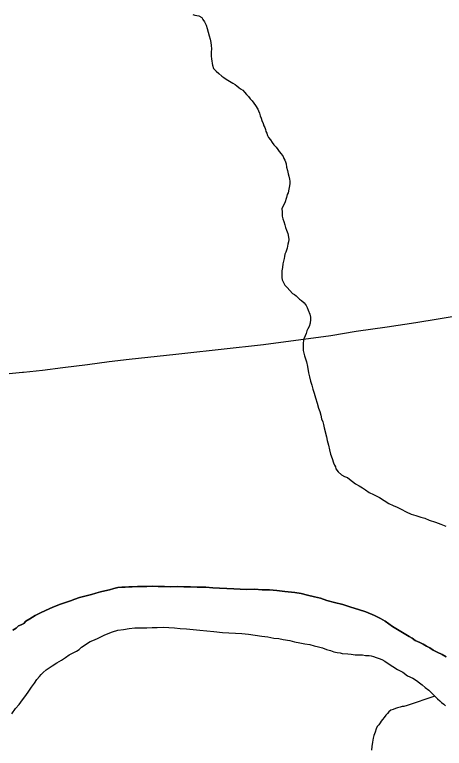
# Model space of a CAD drawing. Extents: x 2.1 to 73.9, y 4 to 26.
# Drawn here: x 46.6437 to 46.8784, y 22.7536 to 23.1544 of the extents above; entities that cross this region are included whole.
import ezdxf

# ---------------------------------------------------------------- set-up
doc = ezdxf.new("R2010")
doc.units = 0
for name, color, linetype in [('GM_X_Major_River', 7, 'Continuous'), ('GM_X_Minor_River', 7, 'Continuous'), ('GM_X_Township_Road', 7, 'Continuous')]:
    doc.layers.add(name, color=color, linetype=linetype)

msp = doc.modelspace()

# ---------------------------------------------------------------- linework, layer by layer
at = {"layer": 'GM_X_Major_River'}
for points in [[(46.86684, 22.81041), (46.86496, 22.81141), (46.86252, 22.81242), (46.86085, 22.81379), (46.85916, 22.8146), (46.85729, 22.81578), (46.8556, 22.81678), (46.84999, 22.82015), (46.84812, 22.82153), (46.84607, 22.8231), (46.84345, 22.82449), (46.84026, 22.82609), (46.83556, 22.82811), (46.83142, 22.82936), (46.82727, 22.83079), (46.82294, 22.83223), (46.81841, 22.8333), (46.81426, 22.83435), (46.81068, 22.83559), (46.80747, 22.83643), (46.80369, 22.83728), (46.80011, 22.83813), (46.7967, 22.83879), (46.79121, 22.83931), (46.78685, 22.8398), (46.78287, 22.84009), (46.77889, 22.84019), (46.77471, 22.84049), (46.77053, 22.84041), (46.76693, 22.8405), (46.76333, 22.84078), (46.75953, 22.84088), (46.75555, 22.84117), (46.75194, 22.84126), (46.74815, 22.84155), (46.7434, 22.84167), (46.7398, 22.84176), (46.73619, 22.84185), (46.73239, 22.84195), (46.72897, 22.84185), (46.72556, 22.84193), (46.72214, 22.84202), (46.71891, 22.8421), (46.71587, 22.84199), (46.71321, 22.84206), (46.71074, 22.84193), (46.70789, 22.84181), (46.70599, 22.84186), (46.70409, 22.84172), (46.70219, 22.84158), (46.70009, 22.84144), (46.6978, 22.84093), (46.6955, 22.84023), (46.69302, 22.83972), (46.69054, 22.83903), (46.68805, 22.83833), (46.68575, 22.83763), (46.67906, 22.8359), (46.67657, 22.83502), (46.67427, 22.83412), (46.67197, 22.83342), (46.66872, 22.83237), (46.6645, 22.83077), (46.66065, 22.82896), (46.65777, 22.82752), (46.65488, 22.82607), (46.65199, 22.82425), (46.64987, 22.82297), (46.6487, 22.82186), (46.64735, 22.82114), (46.64582, 22.82042), (46.64446, 22.81931), (46.64272, 22.81822)], [(46.64272, 22.81822), (46.64446, 22.81931), (46.64582, 22.82042), (46.64735, 22.82114), (46.6487, 22.82186), (46.64987, 22.82297), (46.65199, 22.82425), (46.65488, 22.82607), (46.65777, 22.82752), (46.66065, 22.82896), (46.6645, 22.83077), (46.66872, 22.83237), (46.67197, 22.83342), (46.67427, 22.83412), (46.67657, 22.83502), (46.67906, 22.8359), (46.68575, 22.83763), (46.68805, 22.83833), (46.69054, 22.83903), (46.69302, 22.83972), (46.6955, 22.84023), (46.6978, 22.84093), (46.70009, 22.84144), (46.70219, 22.84158), (46.70409, 22.84172), (46.70599, 22.84186), (46.70789, 22.84181), (46.71074, 22.84193), (46.71321, 22.84206), (46.71587, 22.84199), (46.71891, 22.8421), (46.72214, 22.84202), (46.72556, 22.84193), (46.72897, 22.84185), (46.73239, 22.84195), (46.73619, 22.84185), (46.7398, 22.84176), (46.7434, 22.84167), (46.74815, 22.84155), (46.75194, 22.84126), (46.75555, 22.84117), (46.75953, 22.84088), (46.76333, 22.84078), (46.76693, 22.8405), (46.77053, 22.84041), (46.77471, 22.84049), (46.77889, 22.84019), (46.78287, 22.84009), (46.78685, 22.8398), (46.79121, 22.83931), (46.7967, 22.83879), (46.80011, 22.83813), (46.80369, 22.83728), (46.80747, 22.83643), (46.81068, 22.83559), (46.81426, 22.83435), (46.81841, 22.8333), (46.82294, 22.83223), (46.82727, 22.83079), (46.83142, 22.82936), (46.83556, 22.82811), (46.84026, 22.82609), (46.84345, 22.82449), (46.84607, 22.8231), (46.84812, 22.82153), (46.84999, 22.82015), (46.8556, 22.81678), (46.85729, 22.81578), (46.85916, 22.8146), (46.86085, 22.81379), (46.86252, 22.81242), (46.86496, 22.81141), (46.86684, 22.81041)], [(46.64215, 22.77247), (46.64412, 22.77527), (46.64626, 22.77749), (46.64804, 22.7801), (46.64981, 22.78253), (46.65138, 22.78477), (46.65296, 22.787), (46.65453, 22.78924), (46.65591, 22.79111), (46.65728, 22.79278), (46.65826, 22.79389), (46.65924, 22.79501), (46.66098, 22.79648), (46.66427, 22.79868), (46.66678, 22.80032), (46.66928, 22.80178), (46.67141, 22.80324), (46.67353, 22.80471), (46.67565, 22.8058), (46.67757, 22.8067), (46.67892, 22.80761), (46.68029, 22.80891), (46.68492, 22.81202), (46.68741, 22.8129), (46.68934, 22.8138), (46.69087, 22.81452), (46.6926, 22.81543), (46.69472, 22.81632), (46.69721, 22.81721), (46.70008, 22.81809), (46.70313, 22.81858), (46.70618, 22.81907), (46.70942, 22.81937), (46.71227, 22.81948), (46.71588, 22.81939), (46.71873, 22.81951), (46.72158, 22.81963), (46.72481, 22.81973), (46.72785, 22.81966), (46.73107, 22.81938), (46.7341, 22.81912), (46.73751, 22.81884), (46.74112, 22.81856), (46.7449, 22.81808), (46.74869, 22.8178), (46.75248, 22.81732), (46.75722, 22.81682), (46.76063, 22.81673), (46.76424, 22.81645), (46.76784, 22.81636), (46.77144, 22.81589), (46.77504, 22.81542), (46.77863, 22.81494), (46.78204, 22.81448), (46.78525, 22.81383), (46.78791, 22.81357), (46.79036, 22.81312), (46.79396, 22.81246), (46.7966, 22.81183), (46.79943, 22.81119), (46.80227, 22.81073), (46.80492, 22.81029), (46.80737, 22.80965), (46.80963, 22.80903), (46.8119, 22.8084), (46.81397, 22.80759), (46.81623, 22.80696), (46.81811, 22.80634), (46.81981, 22.80592), (46.82152, 22.80568), (46.82265, 22.80547), (46.82568, 22.8052), (46.82758, 22.80496), (46.82966, 22.80472), (46.83175, 22.80466), (46.83365, 22.80462), (46.83535, 22.80438), (46.83725, 22.80433), (46.83838, 22.80411), (46.8397, 22.8037), (46.84121, 22.80328), (46.84271, 22.80268), (46.84422, 22.80207), (46.84591, 22.80126), (46.84777, 22.79989), (46.8502, 22.79831), (46.85282, 22.79672), (46.85563, 22.79513), (46.85824, 22.79316), (46.86125, 22.79195), (46.86311, 22.79057), (46.86479, 22.78939), (46.86628, 22.78821), (46.86796, 22.78684)], [(46.64215, 22.77247), (46.64412, 22.77527), (46.64626, 22.77749), (46.64804, 22.7801), (46.64981, 22.78253), (46.65138, 22.78477), (46.65296, 22.787), (46.65453, 22.78924), (46.65591, 22.79111), (46.65728, 22.79278), (46.65826, 22.79389), (46.65924, 22.79501), (46.66098, 22.79648), (46.66427, 22.79868), (46.66678, 22.80032), (46.66928, 22.80178), (46.67141, 22.80324), (46.67353, 22.80471), (46.67565, 22.8058), (46.67757, 22.8067), (46.67892, 22.80761), (46.68029, 22.80891), (46.68492, 22.81202), (46.68741, 22.8129), (46.68934, 22.8138), (46.69087, 22.81452), (46.6926, 22.81543), (46.69472, 22.81632), (46.69721, 22.81721), (46.70008, 22.81809), (46.70313, 22.81858), (46.70618, 22.81907), (46.70942, 22.81937), (46.71227, 22.81948), (46.71588, 22.81939), (46.71873, 22.81951), (46.72158, 22.81963), (46.72481, 22.81973), (46.72785, 22.81966), (46.73107, 22.81938), (46.7341, 22.81912), (46.73751, 22.81884), (46.74112, 22.81856), (46.7449, 22.81808), (46.74869, 22.8178), (46.75248, 22.81732), (46.75722, 22.81682), (46.76063, 22.81673), (46.76424, 22.81645), (46.76784, 22.81636), (46.77144, 22.81589), (46.77504, 22.81542), (46.77863, 22.81494), (46.78204, 22.81448), (46.78525, 22.81383), (46.78791, 22.81357), (46.79036, 22.81312), (46.79396, 22.81246), (46.7966, 22.81183), (46.79943, 22.81119), (46.80227, 22.81073), (46.80492, 22.81029), (46.80737, 22.80965), (46.80963, 22.80903), (46.8119, 22.8084), (46.81397, 22.80759), (46.81623, 22.80696), (46.81811, 22.80634), (46.81981, 22.80592), (46.82152, 22.80568), (46.82265, 22.80547), (46.82568, 22.8052), (46.82758, 22.80496), (46.82966, 22.80472), (46.83175, 22.80466), (46.83365, 22.80462), (46.83535, 22.80438), (46.83725, 22.80433), (46.83838, 22.80411), (46.8397, 22.8037), (46.84121, 22.80328), (46.84271, 22.80268), (46.84422, 22.80207), (46.84591, 22.80126), (46.84777, 22.79989), (46.8502, 22.79831), (46.85282, 22.79672), (46.85563, 22.79513), (46.85824, 22.79316), (46.86125, 22.79195), (46.86311, 22.79057), (46.86479, 22.78939), (46.86628, 22.78821), (46.86796, 22.78684)], [(46.87939, 22.80364), (46.87715, 22.80483), (46.87452, 22.80604), (46.87227, 22.80724), (46.8704, 22.80842), (46.86871, 22.80942), (46.86684, 22.81041)], [(46.86684, 22.81041), (46.86871, 22.80942), (46.8704, 22.80842), (46.87227, 22.80724), (46.87452, 22.80604), (46.87715, 22.80483), (46.87939, 22.80364)], [(46.86796, 22.78684), (46.86982, 22.78527), (46.87149, 22.78371), (46.87316, 22.78215), (46.87464, 22.78059), (46.87594, 22.77961), (46.87687, 22.77864), (46.87817, 22.77765), (46.8791, 22.77687)], [(46.86796, 22.78684), (46.86982, 22.78527), (46.87149, 22.78371), (46.87316, 22.78215), (46.87464, 22.78059), (46.87594, 22.77961), (46.87687, 22.77864), (46.87817, 22.77765), (46.8791, 22.77687)]]:
    msp.add_lwpolyline(points, dxfattribs=at)
at = {"layer": 'GM_X_Minor_River'}
for points in [[(46.74099, 23.15447), (46.74212, 23.15425), (46.74325, 23.15404), (46.74439, 23.15382), (46.74588, 23.15283), (46.74643, 23.15187), (46.74734, 23.15051), (46.74825, 23.14878), (46.74877, 23.14687), (46.74948, 23.14495), (46.75, 23.14285), (46.75053, 23.14113), (46.75086, 23.13922), (46.75101, 23.13751), (46.75115, 23.1358), (46.75111, 23.1339), (46.75106, 23.132), (46.7512, 23.1301), (46.75137, 23.12914), (46.75152, 23.12781), (46.75169, 23.12686), (46.7524, 23.12494), (46.7537, 23.12358), (46.75518, 23.12221), (46.75686, 23.12084), (46.75798, 23.12005), (46.75929, 23.11926), (46.76284, 23.11708), (46.76415, 23.11629), (46.76508, 23.1155), (46.7662, 23.11472), (46.76713, 23.11393), (46.76825, 23.11314), (46.76917, 23.11217), (46.77028, 23.11081), (46.77139, 23.10965), (46.77231, 23.10848), (46.77342, 23.10732), (46.77434, 23.10615), (46.77526, 23.1048), (46.77654, 23.10287), (46.7769, 23.10191), (46.77743, 23.10057), (46.77778, 23.09923), (46.77831, 23.09789), (46.77866, 23.09655), (46.77938, 23.09501), (46.77973, 23.09367), (46.78027, 23.09271), (46.78063, 23.09175), (46.78098, 23.0906), (46.78153, 23.08964), (46.78188, 23.08849), (46.78242, 23.08734), (46.78352, 23.08598), (46.78444, 23.08463), (46.78535, 23.08328), (46.78646, 23.08211), (46.78738, 23.08076), (46.78811, 23.0796), (46.78922, 23.07843), (46.79032, 23.07688), (46.79068, 23.07592), (46.79122, 23.07496), (46.79158, 23.074), (46.79193, 23.07286), (46.79227, 23.07114), (46.79279, 23.06922), (46.79313, 23.06751), (46.79347, 23.06617), (46.79382, 23.06464), (46.79398, 23.0635), (46.79394, 23.06198), (46.79305, 23.05707), (46.79246, 23.05613), (46.79223, 23.05462), (46.79121, 23.05161), (46.79021, 23.04954), (46.78961, 23.04842), (46.78976, 23.04671), (46.78989, 23.04442), (46.79023, 23.0429), (46.79076, 23.04136), (46.79129, 23.03964), (46.79163, 23.03811), (46.79217, 23.03677), (46.79252, 23.03581), (46.79288, 23.03485), (46.79321, 23.03295), (46.79337, 23.03161), (46.79333, 23.03028), (46.79292, 23.02897), (46.79249, 23.02689), (46.79186, 23.02463)], [(46.79186, 23.02463), (46.79126, 23.0235), (46.79105, 23.02237), (46.79083, 23.02123), (46.7906, 23.01972), (46.79018, 23.01821), (46.78994, 23.01632), (46.78971, 23.01443), (46.78967, 23.0131), (46.78962, 23.01082), (46.78977, 23.00949), (46.7905, 23.00814), (46.79122, 23.0066), (46.79252, 23.00543), (46.79548, 23.00213), (46.7966, 23.00153), (46.79753, 23.00075), (46.79846, 22.99996), (46.7992, 22.99899), (46.80032, 22.99821), (46.80181, 22.99703), (46.80291, 22.99548), (46.80345, 22.99452), (46.80398, 22.99299), (46.80488, 22.99087), (46.80522, 22.98916), (46.80537, 22.98782), (46.80514, 22.98593), (46.80452, 22.98405), (46.80392, 22.98273), (46.80332, 22.98161), (46.80291, 22.98029), (46.8023, 22.97898), (46.80169, 22.97728), (46.80147, 22.97615), (46.80126, 22.97521), (46.80121, 22.97312), (46.80135, 22.97103), (46.80169, 22.9695), (46.80203, 22.96797), (46.80256, 22.96644), (46.80309, 22.96471), (46.80359, 22.96223), (46.80427, 22.9588), (46.80478, 22.95651), (46.80529, 22.95421), (46.80599, 22.95192), (46.80651, 22.94982), (46.80722, 22.94771), (46.8081, 22.94503), (46.80898, 22.94216), (46.80967, 22.93948), (46.81038, 22.93756), (46.81091, 22.93565), (46.81123, 22.93355), (46.81195, 22.93202), (46.8123, 22.93049), (46.81282, 22.92877), (46.81403, 22.9238), (46.81435, 22.9217), (46.81505, 22.91922), (46.81575, 22.91673), (46.81626, 22.91425), (46.81715, 22.91195), (46.81785, 22.90965), (46.81839, 22.90831), (46.81893, 22.90734), (46.81909, 22.9062), (46.82039, 22.90465), (46.82225, 22.90308), (46.82393, 22.90209), (46.82543, 22.90148), (46.82655, 22.90069), (46.82823, 22.89932), (46.82991, 22.89814), (46.83178, 22.89695), (46.83365, 22.89595), (46.83533, 22.89477), (46.83739, 22.89339), (46.83964, 22.89219), (46.84302, 22.89059), (46.84545, 22.88901), (46.84806, 22.88742), (46.8505, 22.88622), (46.85257, 22.88541), (46.85482, 22.88421), (46.85745, 22.88281), (46.86026, 22.8816), (46.8629, 22.88077), (46.86554, 22.87995), (46.8678, 22.87932), (46.87006, 22.87831), (46.87364, 22.87708), (46.87646, 22.87606), (46.87928, 22.87504)], [(46.87317, 22.78213), (46.85803, 22.77703), (46.8563, 22.7765), (46.85535, 22.77634), (46.8542, 22.77599), (46.85286, 22.77564), (46.85172, 22.77529), (46.85037, 22.77475), (46.84922, 22.7744), (46.84806, 22.77348), (46.84728, 22.77255), (46.84649, 22.77163), (46.84552, 22.77051), (46.84454, 22.7694), (46.84395, 22.76846), (46.84335, 22.76753), (46.84257, 22.76641), (46.84178, 22.76548), (46.84118, 22.76416), (46.84057, 22.76247), (46.83995, 22.76059), (46.83953, 22.75908), (46.8391, 22.757), (46.83885, 22.75454), (46.83861, 22.75265)]]:
    msp.add_lwpolyline(points, dxfattribs=at)
at = {"layer": 'GM_X_Township_Road'}
for points in [[(46.64853, 22.95909), (46.65886, 22.96022), (46.66997, 22.96157), (46.68354, 22.96329), (46.69525, 22.96486), (46.70633, 22.96629), (46.73167, 22.96896), (46.76133, 22.97221), (46.77462, 22.97361), (46.77957, 22.97419), (46.81648, 22.97916), (46.83025, 22.98144), (46.84716, 22.98394), (46.86284, 22.9863), (46.8883, 22.99046)], [(46.64079, 22.95837), (46.64804, 22.95904), (46.64853, 22.95909)]]:
    msp.add_lwpolyline(points, dxfattribs=at)

doc.saveas('drawing.dxf')
